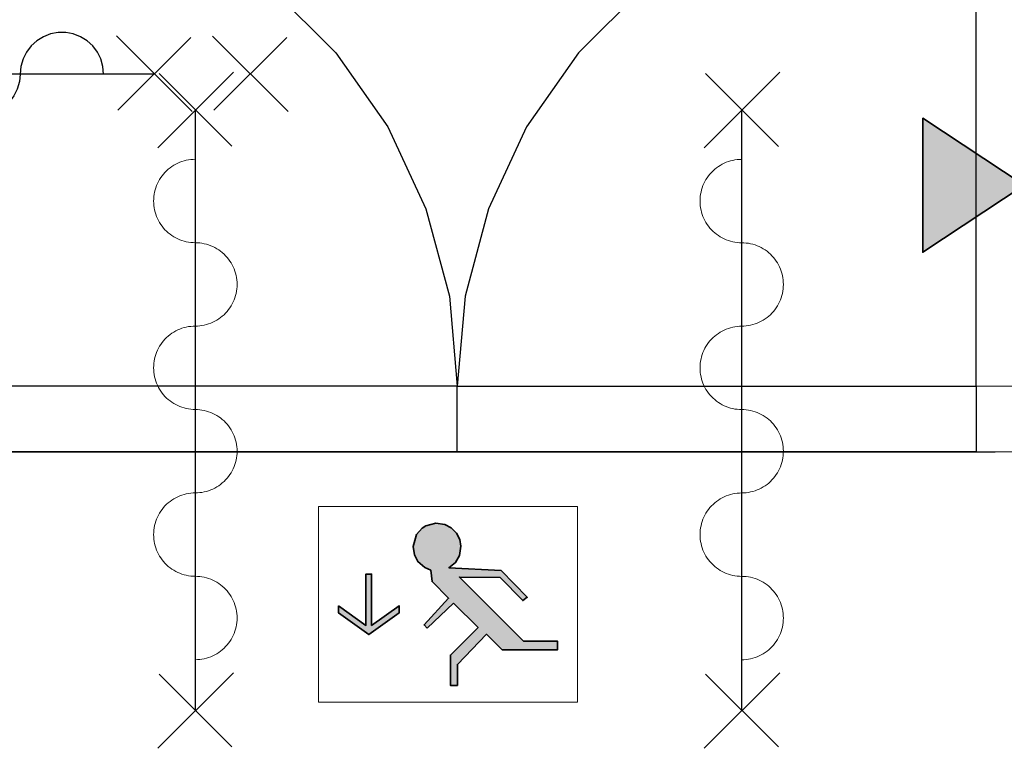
# Model space of a CAD drawing. Header units: millimetres. Extents: x -526411 to -400573, y 47353 to 130199.
# Tile 439 of 543: x -470932 to -469224, y 109437 to 110702. Entities that reach past the tile are written whole.
import ezdxf

# ---------------------------------------------------------------- set-up
doc = ezdxf.new("R2010")
doc.units = ezdxf.units.MM
for name, color, linetype, lineweight in [('01_ALGEMEEN', 7, 'Continuous', 18), ('65_BRANDWEERSYMBOLEN', 7, 'Continuous', 18), ('m-pg-03_AI_dwg', 8, 'Continuous', 18)]:
    doc.layers.add(name, color=color, linetype=linetype, lineweight=lineweight)

# ---------------------------------------------------------------- blocks, each defined once
blk = doc.blocks.new('m-pg-03_AI_dwg_block 588-639556-3e Verdieping - Percelen telling LI')
at = {"layer": '01_ALGEMEEN', "color": 253, "lineweight": 25, "flags": 128}
for points in [[(-236.267, 1107.211), (-236.267, 1147.745), (-236.255, 1147.746)], [(-236.255, 1147.746), (-229.217, 1147.13), (-222.392, 1145.301), (-215.989, 1142.315), (-210.201, 1138.263), (-205.205, 1133.267), (-201.152, 1127.479), (-198.166, 1121.075), (-196.337, 1114.251), (-195.722, 1107.212)]]:
    blk.add_lwpolyline(points, dxfattribs=at)
blk = doc.blocks.new('m-pg-03_AI_dwg_block 589-639557-3e Verdieping - Percelen telling LI')
at = {"layer": '01_ALGEMEEN', "color": 253, "lineweight": 25}
for p, q in [((-155.199, 1120.434), (-155.199, 1125.408)), ((-155.199, 1107.211), (-155.199, 1120.434))]:
    blk.add_line(p, q, dxfattribs=at)
at = {"layer": '01_ALGEMEEN', "color": 253, "lineweight": 25, "flags": 128}
for points in [[(-155.199, 1147.746), (-162.238, 1147.13), (-169.063, 1145.301), (-175.466, 1142.315), (-181.254, 1138.263), (-186.25, 1133.267), (-190.303, 1127.479), (-193.289, 1121.075), (-195.117, 1114.251), (-195.733, 1107.212)], [(-155.199, 1125.408), (-155.199, 1147.745), (-155.199, 1147.746)]]:
    blk.add_lwpolyline(points, dxfattribs=at)
blk = doc.blocks.new('m-pg-03_AI_dwg_block 590-639558-3e Verdieping - Percelen telling LI')
at = {"layer": '01_ALGEMEEN', "color": 253, "lineweight": 25, "flags": 128}
blk.add_lwpolyline([(-195.727, 1107.211), (-155.199, 1107.211), (-155.199, 1102.077), (-195.727, 1102.077)], close=True, dxfattribs=at)
blk = doc.blocks.new('m-pg-03_AI_dwg_block 591-639559-3e Verdieping - Percelen telling LI')
at = {"layer": '01_ALGEMEEN', "color": 253, "lineweight": 25}
blk.add_line((-197.259, 1102.077), (-153.713, 1102.077), dxfattribs=at)
blk = doc.blocks.new('m-pg-03_AI_dwg_block 598-639566-3e Verdieping - Percelen telling LI')
at = {"layer": '01_ALGEMEEN', "color": 253, "lineweight": 25}
blk.add_line((-194.196, 1102.077), (-237.753, 1102.077), dxfattribs=at)
blk = doc.blocks.new('m-pg-03_AI_dwg_block 599-639567-3e Verdieping - Percelen telling LI')
at = {"layer": '01_ALGEMEEN', "color": 253, "lineweight": 25, "flags": 128}
blk.add_lwpolyline([(-195.727, 1107.211), (-236.267, 1107.211), (-236.267, 1102.077), (-195.727, 1102.077)], close=True, dxfattribs=at)
blk = doc.blocks.new('m-pg-03_AI_dwg_block 612-639580-3e Verdieping - Percelen telling LI')
at = {"layer": '01_ALGEMEEN', "color": 9, "lineweight": 9}
blk.add_line((-155.199, 1102.076), (-152.171, 1102.076), dxfattribs=at)
blk = doc.blocks.new('m-pg-03_AI_dwg_block 613-639581-3e Verdieping - Percelen telling LI')
at = {"layer": '01_ALGEMEEN', "color": 9, "lineweight": 9}
blk.add_line((-155.199, 1103.958), (-155.199, 1102.076), dxfattribs=at)
blk = doc.blocks.new('m-pg-03_AI_dwg_block 615-639583-3e Verdieping - Percelen telling LI')
at = {"layer": '01_ALGEMEEN', "color": 9, "lineweight": 9}
blk.add_line((-155.199, 1107.211), (-155.199, 1103.958), dxfattribs=at)
blk = doc.blocks.new('m-pg-03_AI_dwg_block 616-639584-3e Verdieping - Percelen telling LI')
at = {"layer": '01_ALGEMEEN', "color": 9, "lineweight": 9}
for p, q in [((-152.261, 1107.215), (-155.199, 1107.215)), ((-152.171, 1105.335), (-152.171, 1107.215))]:
    blk.add_line(p, q, dxfattribs=at)
blk = doc.blocks.new('m-pg-03_AI_dwg_block 690-639658-3e Verdieping - Percelen telling LI')
at = {"layer": '01_ALGEMEEN', "color": 253, "lineweight": 25}
blk.add_line((-219.436, 1131.613), (-266.37, 1131.613), dxfattribs=at)
blk = doc.blocks.new('m-pg-03_AI_dwg_block 691-639659-3e Verdieping - Percelen telling LI')
at = {"layer": '01_ALGEMEEN', "color": 253, "lineweight": 25}
for p, q in [((-255.934, 1131.613), (-255.945, 1131.613)), ((-249.416, 1131.613), (-249.427, 1131.613)), ((-242.897, 1131.613), (-242.909, 1131.613)), ((-236.379, 1131.613), (-236.39, 1131.613)), ((-229.861, 1131.613), (-229.872, 1131.613))]:
    blk.add_line(p, q, dxfattribs=at)
at = {"layer": '01_ALGEMEEN', "color": 253, "lineweight": 25, "flags": 128}
for points in [[(-249.427, 1131.613), (-249.482, 1132.211), (-249.647, 1132.788), (-249.914, 1133.326), (-250.276, 1133.805), (-250.72, 1134.21), (-251.23, 1134.526), (-251.79, 1134.743), (-252.38, 1134.853), (-252.981, 1134.853), (-253.571, 1134.743), (-254.131, 1134.526), (-254.641, 1134.21), (-255.085, 1133.805), (-255.447, 1133.326), (-255.714, 1132.788), (-255.879, 1132.211), (-255.934, 1131.613)], [(-236.39, 1131.613), (-236.446, 1132.211), (-236.61, 1132.788), (-236.878, 1133.326), (-237.24, 1133.805), (-237.683, 1134.21), (-238.194, 1134.526), (-238.754, 1134.743), (-239.344, 1134.853), (-239.944, 1134.853), (-240.534, 1134.743), (-241.094, 1134.526), (-241.605, 1134.21), (-242.048, 1133.805), (-242.41, 1133.326), (-242.678, 1132.788), (-242.842, 1132.211), (-242.897, 1131.613)], [(-223.354, 1131.613), (-223.409, 1132.211), (-223.574, 1132.788), (-223.841, 1133.326), (-224.203, 1133.805), (-224.647, 1134.21), (-225.157, 1134.526), (-225.717, 1134.743), (-226.307, 1134.853), (-226.908, 1134.853), (-227.498, 1134.743), (-228.058, 1134.526), (-228.568, 1134.21), (-229.012, 1133.805), (-229.374, 1133.326), (-229.641, 1132.788), (-229.806, 1132.211), (-229.861, 1131.613)], [(-255.945, 1131.613), (-256.001, 1131.015), (-256.165, 1130.438), (-256.433, 1129.9), (-256.794, 1129.421), (-257.238, 1129.017), (-257.748, 1128.701), (-258.308, 1128.484), (-258.898, 1128.374), (-259.499, 1128.374), (-260.089, 1128.484), (-260.649, 1128.701), (-261.159, 1129.017), (-261.603, 1129.421), (-261.965, 1129.9), (-262.232, 1130.438), (-262.397, 1131.015), (-262.452, 1131.613)], [(-242.909, 1131.613), (-242.964, 1131.015), (-243.128, 1130.438), (-243.396, 1129.9), (-243.758, 1129.421), (-244.201, 1129.017), (-244.712, 1128.701), (-245.272, 1128.484), (-245.862, 1128.374), (-246.462, 1128.374), (-247.053, 1128.484), (-247.612, 1128.701), (-248.123, 1129.017), (-248.567, 1129.421), (-248.928, 1129.9), (-249.196, 1130.438), (-249.36, 1131.015), (-249.416, 1131.613)], [(-229.872, 1131.613), (-229.928, 1131.015), (-230.092, 1130.438), (-230.36, 1129.9), (-230.721, 1129.421), (-231.165, 1129.017), (-231.675, 1128.701), (-232.235, 1128.484), (-232.826, 1128.374), (-233.426, 1128.374), (-234.016, 1128.484), (-234.576, 1128.701), (-235.086, 1129.017), (-235.53, 1129.421), (-235.892, 1129.9), (-236.16, 1130.438), (-236.324, 1131.015), (-236.379, 1131.613)]]:
    blk.add_lwpolyline(points, dxfattribs=at)
blk = doc.blocks.new('m-pg-03_AI_dwg_block 696-639664-3e Verdieping - Percelen telling LI')
at = {"layer": '01_ALGEMEEN', "color": 253, "lineweight": 25}
blk.add_line((-208.944, 1128.676), (-214.843, 1134.58), dxfattribs=at)
blk = doc.blocks.new('m-pg-03_AI_dwg_block 697-639665-3e Verdieping - Percelen telling LI')
at = {"layer": '01_ALGEMEEN', "color": 253, "lineweight": 25}
blk.add_line((-209.045, 1134.472), (-214.742, 1128.78), dxfattribs=at)
blk = doc.blocks.new('m-pg-03_AI_dwg_block 698-639666-3e Verdieping - Percelen telling LI')
at = {"layer": '01_ALGEMEEN', "color": 253, "lineweight": 25}
blk.add_line((-216.532, 1134.477), (-222.228, 1128.788), dxfattribs=at)
blk = doc.blocks.new('m-pg-03_AI_dwg_block 699-639667-3e Verdieping - Percelen telling LI')
at = {"layer": '01_ALGEMEEN', "color": 253, "lineweight": 25}
blk.add_line((-216.431, 1128.681), (-222.341, 1134.59), dxfattribs=at)
blk = doc.blocks.new('m-pg-03_AI_dwg_block 1216-640184-3e Verdieping - Percelen telling LI')
at = {"layer": '01_ALGEMEEN', "color": 253, "lineweight": 25}
blk.add_line((-176.432, 1125.849), (-170.533, 1131.75), dxfattribs=at)
blk = doc.blocks.new('m-pg-03_AI_dwg_block 1217-640185-3e Verdieping - Percelen telling LI')
at = {"layer": '01_ALGEMEEN', "color": 253, "lineweight": 25}
blk.add_line((-170.634, 1125.957), (-176.319, 1131.642), dxfattribs=at)
blk = doc.blocks.new('m-pg-03_AI_dwg_block 1218-640186-3e Verdieping - Percelen telling LI')
at = {"layer": '01_ALGEMEEN', "color": 253, "lineweight": 25}
blk.add_line((-176.432, 1078.909), (-170.533, 1084.811), dxfattribs=at)
blk = doc.blocks.new('m-pg-03_AI_dwg_block 1219-640187-3e Verdieping - Percelen telling LI')
at = {"layer": '01_ALGEMEEN', "color": 253, "lineweight": 25}
blk.add_line((-170.634, 1079.017), (-176.319, 1084.706), dxfattribs=at)
blk = doc.blocks.new('m-pg-03_AI_dwg_block 1220-640188-3e Verdieping - Percelen telling LI')
at = {"layer": '01_ALGEMEEN', "color": 9, "lineweight": 9, "flags": 128}
blk.add_lwpolyline([(-173.505, 1085.833), (-173.324, 1085.838), (-173.144, 1085.853), (-172.975, 1085.876), (-172.807, 1085.909), (-172.626, 1085.952), (-172.458, 1086.003), (-172.3, 1086.064), (-172.131, 1086.134), (-171.974, 1086.213), (-171.816, 1086.299), (-171.67, 1086.394), (-171.523, 1086.497), (-171.388, 1086.608), (-171.264, 1086.726), (-171.14, 1086.85), (-171.017, 1086.983), (-170.904, 1087.12), (-170.803, 1087.263), (-170.713, 1087.412), (-170.623, 1087.565), (-170.544, 1087.723), (-170.476, 1087.886), (-170.409, 1088.051), (-170.364, 1088.22), (-170.319, 1088.391), (-170.285, 1088.564), (-170.262, 1088.739), (-170.251, 1088.916), (-170.24, 1089.092), (-170.251, 1089.268), (-170.262, 1089.444), (-170.285, 1089.62), (-170.319, 1089.793), (-170.364, 1089.964), (-170.409, 1090.133), (-170.476, 1090.298), (-170.544, 1090.461), (-170.623, 1090.619), (-170.713, 1090.772), (-170.803, 1090.921), (-170.904, 1091.064), (-171.017, 1091.201), (-171.14, 1091.334), (-171.264, 1091.458), (-171.388, 1091.576), (-171.523, 1091.687), (-171.67, 1091.79), (-171.816, 1091.885), (-171.974, 1091.971), (-172.131, 1092.05), (-172.3, 1092.12), (-172.458, 1092.181), (-172.626, 1092.232), (-172.807, 1092.275), (-172.975, 1092.308), (-173.144, 1092.331), (-173.324, 1092.346), (-173.505, 1092.351)], dxfattribs=at)
blk = doc.blocks.new('m-pg-03_AI_dwg_block 1221-640189-3e Verdieping - Percelen telling LI')
at = {"layer": '01_ALGEMEEN', "color": 9, "lineweight": 9, "flags": 128}
blk.add_lwpolyline([(-173.505, 1098.869), (-173.673, 1098.864), (-173.854, 1098.85), (-174.034, 1098.826), (-174.203, 1098.793), (-174.371, 1098.751), (-174.54, 1098.698), (-174.709, 1098.637), (-174.867, 1098.568), (-175.024, 1098.489), (-175.182, 1098.402), (-175.328, 1098.308), (-175.475, 1098.204), (-175.61, 1098.094), (-175.745, 1097.976), (-175.869, 1097.851), (-175.981, 1097.72), (-176.094, 1097.582), (-176.195, 1097.439), (-176.297, 1097.291), (-176.387, 1097.137), (-176.454, 1096.978), (-176.533, 1096.816), (-176.589, 1096.65), (-176.645, 1096.482), (-176.679, 1096.311), (-176.713, 1096.137), (-176.747, 1095.962), (-176.758, 1095.786), (-176.758, 1095.61), (-176.758, 1095.434), (-176.747, 1095.258), (-176.713, 1095.083), (-176.679, 1094.909), (-176.645, 1094.738), (-176.589, 1094.57), (-176.533, 1094.404), (-176.454, 1094.242), (-176.387, 1094.083), (-176.297, 1093.93), (-176.195, 1093.781), (-176.094, 1093.637), (-175.981, 1093.5), (-175.869, 1093.369), (-175.745, 1093.244), (-175.61, 1093.126), (-175.475, 1093.015), (-175.328, 1092.912), (-175.182, 1092.818), (-175.024, 1092.731), (-174.867, 1092.652), (-174.709, 1092.583), (-174.54, 1092.521), (-174.371, 1092.469), (-174.203, 1092.427), (-174.034, 1092.394), (-173.854, 1092.37), (-173.673, 1092.355), (-173.505, 1092.351)], dxfattribs=at)
blk = doc.blocks.new('m-pg-03_AI_dwg_block 1222-640190-3e Verdieping - Percelen telling LI')
at = {"layer": '01_ALGEMEEN', "color": 9, "lineweight": 9, "flags": 128}
blk.add_lwpolyline([(-173.505, 1098.869), (-173.324, 1098.874), (-173.144, 1098.888), (-172.975, 1098.912), (-172.807, 1098.945), (-172.626, 1098.988), (-172.458, 1099.04), (-172.3, 1099.1), (-172.131, 1099.17), (-171.974, 1099.249), (-171.816, 1099.335), (-171.67, 1099.431), (-171.523, 1099.534), (-171.388, 1099.645), (-171.264, 1099.762), (-171.14, 1099.887), (-171.017, 1100.018), (-170.904, 1100.155), (-170.803, 1100.299), (-170.713, 1100.448), (-170.623, 1100.602), (-170.544, 1100.759), (-170.476, 1100.922), (-170.409, 1101.087), (-170.364, 1101.256), (-170.319, 1101.428), (-170.285, 1101.601), (-170.262, 1101.775), (-170.251, 1101.952), (-170.24, 1102.128), (-170.251, 1102.305), (-170.262, 1102.48), (-170.285, 1102.656), (-170.319, 1102.829), (-170.364, 1103), (-170.409, 1103.169), (-170.476, 1103.335), (-170.544, 1103.496), (-170.623, 1103.655), (-170.713, 1103.809), (-170.803, 1103.957), (-170.904, 1104.1), (-171.017, 1104.238), (-171.14, 1104.369), (-171.264, 1104.494), (-171.388, 1104.612), (-171.523, 1104.723), (-171.67, 1104.826), (-171.816, 1104.92), (-171.974, 1105.008), (-172.131, 1105.086), (-172.3, 1105.155), (-172.458, 1105.217), (-172.626, 1105.268), (-172.807, 1105.311), (-172.975, 1105.344), (-173.144, 1105.368), (-173.324, 1105.382), (-173.505, 1105.388)], dxfattribs=at)
blk = doc.blocks.new('m-pg-03_AI_dwg_block 1223-640191-3e Verdieping - Percelen telling LI')
at = {"layer": '01_ALGEMEEN', "color": 9, "lineweight": 9, "flags": 128}
blk.add_lwpolyline([(-173.505, 1111.906), (-173.673, 1111.9), (-173.854, 1111.886), (-174.034, 1111.862), (-174.203, 1111.829), (-174.371, 1111.786), (-174.54, 1111.734), (-174.709, 1111.674), (-174.867, 1111.604), (-175.024, 1111.526), (-175.182, 1111.439), (-175.328, 1111.344), (-175.475, 1111.24), (-175.61, 1111.13), (-175.745, 1111.012), (-175.869, 1110.887), (-175.981, 1110.756), (-176.094, 1110.618), (-176.195, 1110.475), (-176.297, 1110.327), (-176.387, 1110.173), (-176.454, 1110.015), (-176.533, 1109.853), (-176.589, 1109.687), (-176.645, 1109.518), (-176.679, 1109.347), (-176.713, 1109.173), (-176.747, 1108.999), (-176.758, 1108.823), (-176.758, 1108.647), (-176.758, 1108.47), (-176.747, 1108.293), (-176.713, 1108.119), (-176.679, 1107.946), (-176.645, 1107.774), (-176.589, 1107.605), (-176.533, 1107.44), (-176.454, 1107.278), (-176.387, 1107.12), (-176.297, 1106.966), (-176.195, 1106.817), (-176.094, 1106.674), (-175.981, 1106.536), (-175.869, 1106.405), (-175.745, 1106.28), (-175.61, 1106.162), (-175.475, 1106.052), (-175.328, 1105.949), (-175.182, 1105.853), (-175.024, 1105.767), (-174.867, 1105.689), (-174.709, 1105.618), (-174.54, 1105.558), (-174.371, 1105.506), (-174.203, 1105.464), (-174.034, 1105.43), (-173.854, 1105.406), (-173.673, 1105.392), (-173.505, 1105.388)], dxfattribs=at)
blk = doc.blocks.new('m-pg-03_AI_dwg_block 1224-640192-3e Verdieping - Percelen telling LI')
at = {"layer": '01_ALGEMEEN', "color": 9, "lineweight": 9, "flags": 128}
blk.add_lwpolyline([(-173.505, 1111.906), (-173.324, 1111.91), (-173.144, 1111.924), (-172.975, 1111.948), (-172.807, 1111.982), (-172.626, 1112.024), (-172.458, 1112.076), (-172.3, 1112.137), (-172.131, 1112.207), (-171.974, 1112.285), (-171.816, 1112.372), (-171.67, 1112.467), (-171.523, 1112.57), (-171.388, 1112.68), (-171.264, 1112.798), (-171.14, 1112.923), (-171.017, 1113.054), (-170.904, 1113.192), (-170.803, 1113.336), (-170.713, 1113.484), (-170.623, 1113.638), (-170.544, 1113.796), (-170.476, 1113.958), (-170.409, 1114.124), (-170.364, 1114.292), (-170.319, 1114.464), (-170.285, 1114.637), (-170.262, 1114.812), (-170.251, 1114.988), (-170.24, 1115.164), (-170.251, 1115.341), (-170.262, 1115.517), (-170.285, 1115.691), (-170.319, 1115.865), (-170.364, 1116.036), (-170.409, 1116.205), (-170.476, 1116.371), (-170.544, 1116.533), (-170.623, 1116.69), (-170.713, 1116.845), (-170.803, 1116.993), (-170.904, 1117.137), (-171.017, 1117.274), (-171.14, 1117.405), (-171.264, 1117.53), (-171.388, 1117.649), (-171.523, 1117.759), (-171.67, 1117.862), (-171.816, 1117.957), (-171.974, 1118.044), (-172.131, 1118.122), (-172.3, 1118.192), (-172.458, 1118.252), (-172.626, 1118.305), (-172.807, 1118.347), (-172.975, 1118.38), (-173.144, 1118.404), (-173.324, 1118.418), (-173.505, 1118.423)], dxfattribs=at)
blk = doc.blocks.new('m-pg-03_AI_dwg_block 1225-640193-3e Verdieping - Percelen telling LI')
at = {"layer": '01_ALGEMEEN', "color": 9, "lineweight": 9, "flags": 128}
blk.add_lwpolyline([(-173.505, 1124.942), (-173.673, 1124.937), (-173.854, 1124.923), (-174.034, 1124.899), (-174.203, 1124.865), (-174.371, 1124.823), (-174.54, 1124.771), (-174.709, 1124.71), (-174.867, 1124.64), (-175.024, 1124.562), (-175.182, 1124.475), (-175.328, 1124.379), (-175.475, 1124.277), (-175.61, 1124.166), (-175.745, 1124.049), (-175.869, 1123.924), (-175.981, 1123.793), (-176.094, 1123.655), (-176.195, 1123.511), (-176.297, 1123.363), (-176.387, 1123.209), (-176.454, 1123.051), (-176.533, 1122.889), (-176.589, 1122.723), (-176.645, 1122.554), (-176.679, 1122.383), (-176.713, 1122.21), (-176.747, 1122.035), (-176.758, 1121.859), (-176.758, 1121.682), (-176.758, 1121.506), (-176.747, 1121.33), (-176.713, 1121.155), (-176.679, 1120.982), (-176.645, 1120.811), (-176.589, 1120.642), (-176.533, 1120.476), (-176.454, 1120.314), (-176.387, 1120.156), (-176.297, 1120.002), (-176.195, 1119.854), (-176.094, 1119.71), (-175.981, 1119.572), (-175.869, 1119.441), (-175.745, 1119.316), (-175.61, 1119.198), (-175.475, 1119.088), (-175.328, 1118.985), (-175.182, 1118.89), (-175.024, 1118.803), (-174.867, 1118.725), (-174.709, 1118.655), (-174.54, 1118.594), (-174.371, 1118.542), (-174.203, 1118.5), (-174.034, 1118.466), (-173.854, 1118.442), (-173.673, 1118.428), (-173.505, 1118.423)], dxfattribs=at)
blk = doc.blocks.new('m-pg-03_AI_dwg_block 1226-640194-3e Verdieping - Percelen telling LI')
at = {"layer": '01_ALGEMEEN', "color": 253, "lineweight": 25}
blk.add_line((-173.505, 1081.917), (-173.505, 1128.857), dxfattribs=at)
blk = doc.blocks.new('m-pg-03_AI_dwg_block 1227-640195-3e Verdieping - Percelen telling LI')
at = {"layer": '01_ALGEMEEN', "color": 253, "lineweight": 25}
blk.add_line((-219.121, 1125.853), (-213.211, 1131.755), dxfattribs=at)
blk = doc.blocks.new('m-pg-03_AI_dwg_block 1228-640196-3e Verdieping - Percelen telling LI')
at = {"layer": '01_ALGEMEEN', "color": 253, "lineweight": 25}
blk.add_line((-213.323, 1125.961), (-219.008, 1131.646), dxfattribs=at)
blk = doc.blocks.new('m-pg-03_AI_dwg_block 1229-640197-3e Verdieping - Percelen telling LI')
at = {"layer": '01_ALGEMEEN', "color": 253, "lineweight": 25}
blk.add_line((-219.121, 1078.914), (-213.211, 1084.815), dxfattribs=at)
blk = doc.blocks.new('m-pg-03_AI_dwg_block 1230-640198-3e Verdieping - Percelen telling LI')
at = {"layer": '01_ALGEMEEN', "color": 253, "lineweight": 25}
blk.add_line((-213.323, 1079.021), (-219.008, 1084.711), dxfattribs=at)
blk = doc.blocks.new('m-pg-03_AI_dwg_block 1231-640199-3e Verdieping - Percelen telling LI')
at = {"layer": '01_ALGEMEEN', "color": 9, "lineweight": 9, "flags": 128}
blk.add_lwpolyline([(-216.183, 1085.837), (-216.014, 1085.843), (-215.834, 1085.857), (-215.665, 1085.881), (-215.485, 1085.914), (-215.316, 1085.957), (-215.147, 1086.008), (-214.978, 1086.069), (-214.821, 1086.138), (-214.663, 1086.217), (-214.505, 1086.304), (-214.359, 1086.398), (-214.213, 1086.502), (-214.078, 1086.612), (-213.942, 1086.731), (-213.819, 1086.855), (-213.706, 1086.987), (-213.593, 1087.125), (-213.492, 1087.268), (-213.391, 1087.416), (-213.312, 1087.57), (-213.233, 1087.728), (-213.154, 1087.89), (-213.098, 1088.056), (-213.042, 1088.225), (-213.008, 1088.395), (-212.974, 1088.569), (-212.952, 1088.744), (-212.929, 1088.92), (-212.929, 1089.096), (-212.929, 1089.273), (-212.952, 1089.449), (-212.974, 1089.624), (-213.008, 1089.797), (-213.042, 1089.969), (-213.098, 1090.137), (-213.154, 1090.303), (-213.233, 1090.465), (-213.312, 1090.623), (-213.391, 1090.777), (-213.492, 1090.926), (-213.593, 1091.069), (-213.706, 1091.206), (-213.819, 1091.338), (-213.942, 1091.462), (-214.078, 1091.58), (-214.213, 1091.691), (-214.359, 1091.794), (-214.505, 1091.89), (-214.663, 1091.975), (-214.821, 1092.054), (-214.978, 1092.125), (-215.147, 1092.185), (-215.316, 1092.237), (-215.485, 1092.279), (-215.665, 1092.313), (-215.834, 1092.336), (-216.014, 1092.351), (-216.183, 1092.355)], dxfattribs=at)
blk = doc.blocks.new('m-pg-03_AI_dwg_block 1232-640200-3e Verdieping - Percelen telling LI')
at = {"layer": '01_ALGEMEEN', "color": 9, "lineweight": 9, "flags": 128}
blk.add_lwpolyline([(-216.183, 1098.874), (-216.363, 1098.869), (-216.543, 1098.855), (-216.712, 1098.831), (-216.892, 1098.798), (-217.061, 1098.755), (-217.23, 1098.703), (-217.399, 1098.642), (-217.556, 1098.572), (-217.714, 1098.494), (-217.871, 1098.407), (-218.018, 1098.312), (-218.164, 1098.209), (-218.299, 1098.098), (-218.434, 1097.981), (-218.558, 1097.856), (-218.671, 1097.725), (-218.783, 1097.587), (-218.885, 1097.444), (-218.986, 1097.295), (-219.065, 1097.141), (-219.144, 1096.983), (-219.211, 1096.82), (-219.279, 1096.655), (-219.324, 1096.487), (-219.369, 1096.315), (-219.402, 1096.142), (-219.425, 1095.967), (-219.436, 1095.791), (-219.448, 1095.614), (-219.436, 1095.439), (-219.425, 1095.263), (-219.402, 1095.087), (-219.369, 1094.914), (-219.324, 1094.743), (-219.279, 1094.574), (-219.211, 1094.409), (-219.144, 1094.247), (-219.065, 1094.088), (-218.986, 1093.934), (-218.885, 1093.786), (-218.783, 1093.642), (-218.671, 1093.505), (-218.558, 1093.373), (-218.434, 1093.249), (-218.299, 1093.131), (-218.164, 1093.02), (-218.018, 1092.917), (-217.871, 1092.823), (-217.714, 1092.735), (-217.556, 1092.657), (-217.399, 1092.588), (-217.23, 1092.526), (-217.061, 1092.474), (-216.892, 1092.431), (-216.712, 1092.399), (-216.543, 1092.375), (-216.363, 1092.36), (-216.183, 1092.355)], dxfattribs=at)
blk = doc.blocks.new('m-pg-03_AI_dwg_block 1233-640201-3e Verdieping - Percelen telling LI')
at = {"layer": '01_ALGEMEEN', "color": 9, "lineweight": 9, "flags": 128}
blk.add_lwpolyline([(-216.183, 1098.874), (-216.014, 1098.879), (-215.834, 1098.893), (-215.665, 1098.917), (-215.485, 1098.95), (-215.316, 1098.992), (-215.147, 1099.044), (-214.978, 1099.105), (-214.821, 1099.175), (-214.663, 1099.254), (-214.505, 1099.34), (-214.359, 1099.435), (-214.213, 1099.538), (-214.078, 1099.649), (-213.942, 1099.767), (-213.819, 1099.891), (-213.706, 1100.023), (-213.593, 1100.16), (-213.492, 1100.303), (-213.391, 1100.452), (-213.312, 1100.606), (-213.233, 1100.764), (-213.154, 1100.927), (-213.098, 1101.092), (-213.042, 1101.261), (-213.008, 1101.432), (-212.974, 1101.605), (-212.952, 1101.78), (-212.929, 1101.956), (-212.929, 1102.133), (-212.929, 1102.309), (-212.952, 1102.485), (-212.974, 1102.66), (-213.008, 1102.833), (-213.042, 1103.005), (-213.098, 1103.173), (-213.154, 1103.339), (-213.233, 1103.501), (-213.312, 1103.659), (-213.391, 1103.813), (-213.492, 1103.962), (-213.593, 1104.105), (-213.706, 1104.242), (-213.819, 1104.374), (-213.942, 1104.498), (-214.078, 1104.617), (-214.213, 1104.728), (-214.359, 1104.83), (-214.505, 1104.925), (-214.663, 1105.012), (-214.821, 1105.091), (-214.978, 1105.16), (-215.147, 1105.221), (-215.316, 1105.273), (-215.485, 1105.316), (-215.665, 1105.349), (-215.834, 1105.372), (-216.014, 1105.387), (-216.183, 1105.392)], dxfattribs=at)
blk = doc.blocks.new('m-pg-03_AI_dwg_block 1234-640202-3e Verdieping - Percelen telling LI')
at = {"layer": '01_ALGEMEEN', "color": 9, "lineweight": 9, "flags": 128}
blk.add_lwpolyline([(-216.183, 1111.91), (-216.363, 1111.905), (-216.543, 1111.89), (-216.712, 1111.866), (-216.892, 1111.834), (-217.061, 1111.791), (-217.23, 1111.739), (-217.399, 1111.678), (-217.556, 1111.609), (-217.714, 1111.53), (-217.871, 1111.443), (-218.018, 1111.349), (-218.164, 1111.245), (-218.299, 1111.135), (-218.434, 1111.016), (-218.558, 1110.892), (-218.671, 1110.76), (-218.783, 1110.623), (-218.885, 1110.48), (-218.986, 1110.331), (-219.065, 1110.178), (-219.144, 1110.019), (-219.211, 1109.857), (-219.279, 1109.691), (-219.324, 1109.523), (-219.369, 1109.352), (-219.402, 1109.178), (-219.425, 1109.003), (-219.436, 1108.827), (-219.448, 1108.651), (-219.436, 1108.474), (-219.425, 1108.298), (-219.402, 1108.123), (-219.369, 1107.95), (-219.324, 1107.778), (-219.279, 1107.61), (-219.211, 1107.445), (-219.144, 1107.282), (-219.065, 1107.124), (-218.986, 1106.971), (-218.885, 1106.822), (-218.783, 1106.678), (-218.671, 1106.541), (-218.558, 1106.409), (-218.434, 1106.285), (-218.299, 1106.167), (-218.164, 1106.056), (-218.018, 1105.953), (-217.871, 1105.858), (-217.714, 1105.772), (-217.556, 1105.693), (-217.399, 1105.623), (-217.23, 1105.562), (-217.061, 1105.51), (-216.892, 1105.468), (-216.712, 1105.435), (-216.543, 1105.411), (-216.363, 1105.396), (-216.183, 1105.392)], dxfattribs=at)
blk = doc.blocks.new('m-pg-03_AI_dwg_block 1235-640203-3e Verdieping - Percelen telling LI')
at = {"layer": '01_ALGEMEEN', "color": 9, "lineweight": 9, "flags": 128}
blk.add_lwpolyline([(-216.183, 1111.91), (-216.014, 1111.914), (-215.834, 1111.929), (-215.665, 1111.952), (-215.485, 1111.986), (-215.316, 1112.028), (-215.147, 1112.08), (-214.978, 1112.141), (-214.821, 1112.211), (-214.663, 1112.289), (-214.505, 1112.376), (-214.359, 1112.472), (-214.213, 1112.574), (-214.078, 1112.685), (-213.942, 1112.803), (-213.819, 1112.927), (-213.706, 1113.059), (-213.593, 1113.196), (-213.492, 1113.34), (-213.391, 1113.489), (-213.312, 1113.642), (-213.233, 1113.8), (-213.154, 1113.963), (-213.098, 1114.128), (-213.042, 1114.297), (-213.008, 1114.468), (-212.974, 1114.641), (-212.952, 1114.816), (-212.929, 1114.992), (-212.929, 1115.169), (-212.929, 1115.345), (-212.952, 1115.521), (-212.974, 1115.696), (-213.008, 1115.87), (-213.042, 1116.04), (-213.098, 1116.209), (-213.154, 1116.375), (-213.233, 1116.537), (-213.312, 1116.695), (-213.391, 1116.849), (-213.492, 1116.998), (-213.593, 1117.141), (-213.706, 1117.279), (-213.819, 1117.41), (-213.942, 1117.535), (-214.078, 1117.653), (-214.213, 1117.763), (-214.359, 1117.867), (-214.505, 1117.961), (-214.663, 1118.048), (-214.821, 1118.127), (-214.978, 1118.196), (-215.147, 1118.257), (-215.316, 1118.309), (-215.485, 1118.352), (-215.665, 1118.385), (-215.834, 1118.409), (-216.014, 1118.423), (-216.183, 1118.428)], dxfattribs=at)
blk = doc.blocks.new('m-pg-03_AI_dwg_block 1236-640204-3e Verdieping - Percelen telling LI')
at = {"layer": '01_ALGEMEEN', "color": 9, "lineweight": 9, "flags": 128}
blk.add_lwpolyline([(-216.183, 1124.946), (-216.363, 1124.941), (-216.543, 1124.927), (-216.712, 1124.903), (-216.892, 1124.87), (-217.061, 1124.827), (-217.23, 1124.775), (-217.399, 1124.714), (-217.556, 1124.645), (-217.714, 1124.567), (-217.871, 1124.479), (-218.018, 1124.384), (-218.164, 1124.281), (-218.299, 1124.171), (-218.434, 1124.053), (-218.558, 1123.928), (-218.671, 1123.797), (-218.783, 1123.659), (-218.885, 1123.515), (-218.986, 1123.368), (-219.065, 1123.213), (-219.144, 1123.055), (-219.211, 1122.893), (-219.279, 1122.727), (-219.324, 1122.559), (-219.369, 1122.388), (-219.402, 1122.214), (-219.425, 1122.039), (-219.436, 1121.863), (-219.448, 1121.687), (-219.436, 1121.51), (-219.425, 1121.334), (-219.402, 1121.16), (-219.369, 1120.987), (-219.324, 1120.815), (-219.279, 1120.646), (-219.211, 1120.481), (-219.144, 1120.318), (-219.065, 1120.161), (-218.986, 1120.007), (-218.885, 1119.858), (-218.783, 1119.714), (-218.671, 1119.577), (-218.558, 1119.446), (-218.434, 1119.321), (-218.299, 1119.203), (-218.164, 1119.092), (-218.018, 1118.99), (-217.871, 1118.894), (-217.714, 1118.808), (-217.556, 1118.729), (-217.399, 1118.659), (-217.23, 1118.599), (-217.061, 1118.546), (-216.892, 1118.504), (-216.712, 1118.471), (-216.543, 1118.447), (-216.363, 1118.433), (-216.183, 1118.428)], dxfattribs=at)
blk = doc.blocks.new('m-pg-03_AI_dwg_block 1237-640205-3e Verdieping - Percelen telling LI')
at = {"layer": '01_ALGEMEEN', "color": 253, "lineweight": 25}
blk.add_line((-216.183, 1081.922), (-216.183, 1128.861), dxfattribs=at)
blk = doc.blocks.new('m-pg-03_AI_dwg_block 2-641149-3e Verdieping - Percelen telling LI')
for name in ['m-pg-03_AI_dwg_block 588-639556-3e Verdieping - Percelen telling LI', 'm-pg-03_AI_dwg_block 589-639557-3e Verdieping - Percelen telling LI', 'm-pg-03_AI_dwg_block 691-639659-3e Verdieping - Percelen telling LI', 'm-pg-03_AI_dwg_block 699-639667-3e Verdieping - Percelen telling LI', 'm-pg-03_AI_dwg_block 696-639664-3e Verdieping - Percelen telling LI', 'm-pg-03_AI_dwg_block 698-639666-3e Verdieping - Percelen telling LI', 'm-pg-03_AI_dwg_block 697-639665-3e Verdieping - Percelen telling LI', 'm-pg-03_AI_dwg_block 690-639658-3e Verdieping - Percelen telling LI', 'm-pg-03_AI_dwg_block 1227-640195-3e Verdieping - Percelen telling LI', 'm-pg-03_AI_dwg_block 1228-640196-3e Verdieping - Percelen telling LI', 'm-pg-03_AI_dwg_block 1216-640184-3e Verdieping - Percelen telling LI', 'm-pg-03_AI_dwg_block 1217-640185-3e Verdieping - Percelen telling LI', 'm-pg-03_AI_dwg_block 1237-640205-3e Verdieping - Percelen telling LI', 'm-pg-03_AI_dwg_block 1226-640194-3e Verdieping - Percelen telling LI', 'm-pg-03_AI_dwg_block 1236-640204-3e Verdieping - Percelen telling LI', 'm-pg-03_AI_dwg_block 1225-640193-3e Verdieping - Percelen telling LI', 'm-pg-03_AI_dwg_block 1235-640203-3e Verdieping - Percelen telling LI', 'm-pg-03_AI_dwg_block 1224-640192-3e Verdieping - Percelen telling LI', 'm-pg-03_AI_dwg_block 1234-640202-3e Verdieping - Percelen telling LI', 'm-pg-03_AI_dwg_block 1223-640191-3e Verdieping - Percelen telling LI', 'm-pg-03_AI_dwg_block 599-639567-3e Verdieping - Percelen telling LI', 'm-pg-03_AI_dwg_block 590-639558-3e Verdieping - Percelen telling LI', 'm-pg-03_AI_dwg_block 616-639584-3e Verdieping - Percelen telling LI', 'm-pg-03_AI_dwg_block 615-639583-3e Verdieping - Percelen telling LI', 'm-pg-03_AI_dwg_block 1233-640201-3e Verdieping - Percelen telling LI', 'm-pg-03_AI_dwg_block 1222-640190-3e Verdieping - Percelen telling LI', 'm-pg-03_AI_dwg_block 613-639581-3e Verdieping - Percelen telling LI', 'm-pg-03_AI_dwg_block 598-639566-3e Verdieping - Percelen telling LI', 'm-pg-03_AI_dwg_block 591-639559-3e Verdieping - Percelen telling LI', 'm-pg-03_AI_dwg_block 612-639580-3e Verdieping - Percelen telling LI', 'm-pg-03_AI_dwg_block 1232-640200-3e Verdieping - Percelen telling LI', 'm-pg-03_AI_dwg_block 1221-640189-3e Verdieping - Percelen telling LI', 'm-pg-03_AI_dwg_block 1231-640199-3e Verdieping - Percelen telling LI', 'm-pg-03_AI_dwg_block 1220-640188-3e Verdieping - Percelen telling LI', 'm-pg-03_AI_dwg_block 1229-640197-3e Verdieping - Percelen telling LI', 'm-pg-03_AI_dwg_block 1230-640198-3e Verdieping - Percelen telling LI', 'm-pg-03_AI_dwg_block 1218-640186-3e Verdieping - Percelen telling LI', 'm-pg-03_AI_dwg_block 1219-640187-3e Verdieping - Percelen telling LI']:
    blk.add_blockref(name, (0, 0))
blk = doc.blocks.new('m-pg-03_AI_dwg_block 7956-646924-3e Verdieping - Percelen telling LI')
at = {"layer": '65_BRANDWEERSYMBOLEN', "color": 53, "lineweight": 35, "flags": 128}
blk.add_lwpolyline([(-151.439, 1122.92), (-159.355, 1117.685), (-159.355, 1128.158)], close=True, dxfattribs=at)
blk = doc.blocks.new('m-pg-03_AI_dwg_block 7957-646925-3e Verdieping - Percelen telling LI')
at = {"layer": '65_BRANDWEERSYMBOLEN'}
blk.add_hatch(color=10, dxfattribs=at).paths.add_polyline_path([(-159.355, 1117.685), (-151.439, 1122.92), (-159.355, 1128.158)], flags=0)
at = {"layer": '65_BRANDWEERSYMBOLEN', "color": 133, "flags": 128}
blk.add_lwpolyline([(-151.439, 1122.92), (-159.355, 1117.685), (-159.355, 1128.158)], close=True, dxfattribs=at)
blk = doc.blocks.new('m-pg-03_AI_dwg_block 7955-646926-3e Verdieping - Percelen telling LI')
for name in ['m-pg-03_AI_dwg_block 7956-646924-3e Verdieping - Percelen telling LI', 'm-pg-03_AI_dwg_block 7957-646925-3e Verdieping - Percelen telling LI']:
    blk.add_blockref(name, (0, 0))
blk = doc.blocks.new('m-pg-03_AI_dwg_block 8196-647165-3e Verdieping - Percelen telling LI')
at = {"layer": '65_BRANDWEERSYMBOLEN', "color": 133, "flags": 128}
blk.add_lwpolyline([(-206.576, 1082.513), (-206.576, 1097.818), (-186.324, 1097.818), (-186.324, 1082.513)], close=True, dxfattribs=at)
blk.add_lwpolyline([(-206.576, 1082.513), (-206.576, 1097.818), (-186.324, 1097.818), (-186.324, 1082.513)], close=True, dxfattribs=at)
blk = doc.blocks.new('m-pg-03_AI_dwg_block 8197-647166-3e Verdieping - Percelen telling LI')
at = {"layer": '65_BRANDWEERSYMBOLEN', "color": 53, "lineweight": 35}
blk.add_line((-196.012, 1090.26), (-198.083, 1088.288), dxfattribs=at)
at = {"layer": '65_BRANDWEERSYMBOLEN', "color": 53, "lineweight": 35, "flags": 128}
for points in [[(-198.083, 1088.288), (-198.316, 1088.55), (-196.397, 1090.644), (-197.688, 1091.936), (-197.789, 1092.832), (-198.268, 1093.035), (-198.796, 1093.506), (-199.076, 1094.032), (-199.176, 1094.68), (-198.906, 1095.61), (-198.453, 1096.117), (-198.17, 1096.298), (-197.396, 1096.506), (-196.706, 1096.411), (-196.192, 1096.141), (-195.789, 1095.732), (-195.529, 1095.22), (-195.438, 1094.714), (-195.557, 1093.976), (-195.872, 1093.437), (-196.374, 1093.017), (-192.295, 1092.815), (-190.252, 1090.721), (-190.609, 1090.455), (-192.375, 1092.269), (-195.556, 1092.294), (-190.554, 1087.293), (-187.9, 1087.293), (-187.9, 1086.604), (-192.212, 1086.604), (-193.434, 1087.825), (-195.707, 1085.468), (-195.707, 1083.824)], [(-195.707, 1083.824), (-196.252, 1083.824), (-196.252, 1086.197), (-194.101, 1088.349), (-196.012, 1090.26)]]:
    blk.add_lwpolyline(points, dxfattribs=at)
blk = doc.blocks.new('m-pg-03_AI_dwg_block 8198-647167-3e Verdieping - Percelen telling LI')
at = {"layer": '65_BRANDWEERSYMBOLEN'}
blk.add_hatch(color=10, dxfattribs=at).paths.add_polyline_path([(-195.707, 1083.824), (-195.707, 1085.468), (-193.434, 1087.825), (-192.212, 1086.604), (-187.9, 1086.604), (-187.9, 1087.293), (-190.554, 1087.293), (-195.556, 1092.294), (-192.375, 1092.269), (-190.609, 1090.455), (-190.252, 1090.721), (-192.295, 1092.815), (-196.374, 1093.017), (-195.872, 1093.437), (-195.557, 1093.976), (-195.438, 1094.714), (-195.529, 1095.22), (-195.789, 1095.732), (-196.192, 1096.141), (-196.706, 1096.411), (-197.396, 1096.506), (-198.453, 1096.117), (-198.906, 1095.61), (-199.176, 1094.68), (-199.076, 1094.032), (-198.796, 1093.506), (-198.268, 1093.035), (-197.789, 1092.832), (-197.688, 1091.936), (-196.397, 1090.644), (-198.316, 1088.55), (-198.083, 1088.288), (-196.012, 1090.26), (-194.101, 1088.349), (-196.252, 1086.197), (-196.252, 1083.824)], flags=0)
at = {"layer": '65_BRANDWEERSYMBOLEN', "color": 133, "flags": 128}
blk.add_lwpolyline([(-195.707, 1083.824), (-196.252, 1083.824), (-196.252, 1086.197), (-194.101, 1088.349), (-196.012, 1090.26), (-198.083, 1088.288), (-198.316, 1088.55), (-196.397, 1090.644), (-197.688, 1091.936), (-197.789, 1092.832), (-198.268, 1093.035), (-198.796, 1093.506), (-199.076, 1094.032), (-199.176, 1094.68), (-198.906, 1095.61), (-198.453, 1096.117), (-198.17, 1096.298), (-197.396, 1096.506), (-196.706, 1096.411), (-196.192, 1096.141), (-195.789, 1095.732), (-195.529, 1095.22), (-195.438, 1094.714), (-195.557, 1093.976), (-195.872, 1093.437), (-196.374, 1093.017), (-192.295, 1092.815), (-190.252, 1090.721), (-190.609, 1090.455), (-192.375, 1092.269), (-195.556, 1092.294), (-190.554, 1087.293), (-187.9, 1087.293), (-187.9, 1086.604), (-192.212, 1086.604), (-193.434, 1087.825), (-195.707, 1085.468)], close=True, dxfattribs=at)
blk = doc.blocks.new('m-pg-03_AI_dwg_block 8199-647168-3e Verdieping - Percelen telling LI')
at = {"layer": '65_BRANDWEERSYMBOLEN', "color": 53, "lineweight": 35}
blk.add_line((-205, 1089.503), (-205, 1090.057), dxfattribs=at)
at = {"layer": '65_BRANDWEERSYMBOLEN', "color": 53, "lineweight": 35, "flags": 128}
for points in [[(-205, 1090.057), (-202.861, 1088.518), (-202.861, 1092.53), (-202.412, 1092.53), (-202.412, 1088.518), (-200.273, 1090.057), (-200.273, 1089.503)], [(-200.273, 1089.503), (-202.636, 1087.801), (-205, 1089.502)]]:
    blk.add_lwpolyline(points, dxfattribs=at)
blk = doc.blocks.new('m-pg-03_AI_dwg_block 8200-647169-3e Verdieping - Percelen telling LI')
at = {"layer": '65_BRANDWEERSYMBOLEN'}
blk.add_hatch(color=10, dxfattribs=at).paths.add_polyline_path([(-202.636, 1087.801), (-200.273, 1089.503), (-200.273, 1090.057), (-202.412, 1088.518), (-202.412, 1092.53), (-202.861, 1092.53), (-202.861, 1088.518), (-205, 1090.057), (-205, 1089.503)], flags=0)
at = {"layer": '65_BRANDWEERSYMBOLEN', "color": 133, "flags": 128}
blk.add_lwpolyline([(-200.273, 1089.503), (-202.636, 1087.801), (-205, 1089.503), (-205, 1090.057), (-202.861, 1088.518), (-202.861, 1092.53), (-202.412, 1092.53), (-202.412, 1088.518), (-200.273, 1090.057)], close=True, dxfattribs=at)
blk = doc.blocks.new('m-pg-03_AI_dwg_block 8201-647170-3e Verdieping - Percelen telling LI')
at = {"layer": '65_BRANDWEERSYMBOLEN', "color": 133, "flags": 128}
blk.add_lwpolyline([(-206.576, 1082.513), (-206.576, 1097.818), (-186.324, 1097.818), (-186.324, 1082.513)], close=True, dxfattribs=at)
blk = doc.blocks.new('m-pg-03_AI_dwg-638970-3e Verdieping - Percelen telling LI')
for name in ['m-pg-03_AI_dwg_block 2-641149-3e Verdieping - Percelen telling LI', 'm-pg-03_AI_dwg_block 7955-646926-3e Verdieping - Percelen telling LI', 'm-pg-03_AI_dwg_block 8196-647165-3e Verdieping - Percelen telling LI', 'm-pg-03_AI_dwg_block 8201-647170-3e Verdieping - Percelen telling LI', 'm-pg-03_AI_dwg_block 8197-647166-3e Verdieping - Percelen telling LI', 'm-pg-03_AI_dwg_block 8198-647167-3e Verdieping - Percelen telling LI', 'm-pg-03_AI_dwg_block 8199-647168-3e Verdieping - Percelen telling LI', 'm-pg-03_AI_dwg_block 8200-647169-3e Verdieping - Percelen telling LI']:
    blk.add_blockref(name, (0, 0))

msp = doc.modelspace()

# ---------------------------------------------------------------- block references
at = {"layer": 'm-pg-03_AI_dwg', "color": 133, "xscale": 22.2068924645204, "yscale": 22.2068924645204, "zscale": 22.2068924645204}
msp.add_blockref('m-pg-03_AI_dwg-638970-3e Verdieping - Percelen telling LI', (-465826.5, 85478), dxfattribs=at)

doc.saveas('drawing.dxf')
